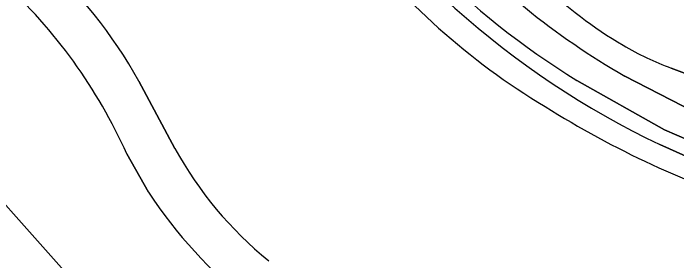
# Model space of a CAD drawing. Extents: x 155275 to 156265, y 382654 to 383635.
# Drawn here: x 155755.08 to 155801.06, y 383091.49 to 383108.63 of the extents above; entities that cross this region are included whole.
import ezdxf

# ---------------------------------------------------------------- set-up
doc = ezdxf.new("R2010")
doc.units = 0
for name, color, linetype in [('IMGEO_Berm_groen', 7, 'Continuous'), ('IMGEO_Fietspad_gesloten', 7, 'Continuous'), ('IMGEO_Gemengd_bos', 7, 'Continuous'), ('IMGEO_Loofbos', 7, 'Continuous'), ('IMGEO_Oever', 7, 'Continuous'), ('IMGEO_Rijbaan_lokaal_open', 7, 'Continuous'), ('IMGEO_Waterloop', 7, 'Continuous')]:
    doc.layers.add(name, color=color, linetype=linetype)

msp = doc.modelspace()

# ---------------------------------------------------------------- linework, layer by layer
at = {"layer": 'IMGEO_Berm_groen'}
for points in [[(155812.91, 383066.171), (155809.833, 383066.391), (155801.367, 383066.998), (155792.138, 383071.742), (155786.195, 383067.61), (155775.328, 383078.007), (155762.855, 383086.013), (155746.776, 383104.071), (155742.231, 383112.533)], [(155850.931, 383080.327), (155853.561, 383079.321), (155854.162, 383081.151), (155854.554, 383082.344), (155855.377, 383084.851), (155852.382, 383085.941), (155805.809, 383102.907), (155800.68, 383104.83)], [(155797.454, 383104.282), (155805.454, 383100.157), (155850.594, 383083.781)]]:
    msp.add_lwpolyline(points, dxfattribs=at)
for centre, radius, start, end in [((155823.437, 383149.526), 52.175, 221.7961, 240.1318), ((155811.84, 383131.13), 28.656, 225.3146, 239.5943), ((155807.997, 383124.587), 21.068, 239.6014, 249.6783)]:
    msp.add_arc(centre, radius, start, end, dxfattribs=at)
at = {"layer": 'IMGEO_Fietspad_gesloten'}
for points in [[(155766.287, 383099.274), (155763.781, 383103.933)], [(155762.951, 383098.886), (155764.46, 383096.23)]]:
    msp.add_lwpolyline(points, dxfattribs=at)
for centre, radius, start, end in [((155734.148, 383087.362), 33.952, 29.2147, 47.9527), ((155729.64, 383083.93), 36.515, 24.1793, 47.476), ((155789.249, 383111.825), 26.169, 208.6612, 230.9977), ((155791.891, 383114.25), 32.82, 213.3021, 231.4853)]:
    msp.add_arc(centre, radius, start, end, dxfattribs=at)
at = {"layer": 'IMGEO_Gemengd_bos'}
for points in [[(155728.221, 383137.957), (155728.264, 383135.475), (155732.465, 383124.934), (155734.812, 383124.613), (155736.041, 383119.787), (155742.231, 383112.533), (155746.776, 383104.071), (155762.855, 383086.013), (155775.328, 383078.007), (155786.195, 383067.61), (155792.138, 383071.742), (155801.367, 383066.998), (155809.833, 383066.391), (155812.91, 383066.171)], [(155764.46, 383096.23), (155762.951, 383098.886)]]:
    msp.add_lwpolyline(points, dxfattribs=at)
for centre, radius, start, end in [((155729.64, 383083.93), 36.515, 24.1793, 47.476), ((155791.891, 383114.25), 32.82, 213.3021, 231.4853)]:
    msp.add_arc(centre, radius, start, end, dxfattribs=at)
at = {"layer": 'IMGEO_Loofbos'}
msp.add_lwpolyline([(155763.781, 383103.933), (155766.287, 383099.274)], dxfattribs=at)
for centre, radius, start, end in [((155816.738, 383143.593), 48.274, 217.3047, 239.0759), ((155734.148, 383087.362), 33.952, 29.2147, 47.9527), ((155826.342, 383156.603), 64.388, 237.69343, 252.70491), ((155789.249, 383111.825), 26.169, 208.6612, 230.9977)]:
    msp.add_arc(centre, radius, start, end, dxfattribs=at)
at = {"layer": 'IMGEO_Oever'}
for points in [[(155805.454, 383100.157), (155797.454, 383104.282)], [(155794.136, 383103.985), (155800.198, 383100.546), (155805.342, 383098.341), (155818.981, 383093.286), (155850.222, 383082.021)], [(155850.222, 383082.021), (155849.941, 383081.084), (155828.77, 383088.672), (155804.156, 383097.618), (155799.894, 383099.539)]]:
    msp.add_lwpolyline(points, dxfattribs=at)
for centre, radius, start, end in [((155822.684, 383150.515), 54.59, 210.8038, 238.4698), ((155825.516, 383153.417), 59.66, 211.67323, 244.56615), ((155823.437, 383149.526), 52.175, 221.7961, 240.1318), ((155816.738, 383143.593), 48.274, 217.3047, 239.0759), ((155826.342, 383156.603), 64.388, 237.69343, 252.70491)]:
    msp.add_arc(centre, radius, start, end, dxfattribs=at)
at = {"layer": 'IMGEO_Rijbaan_lokaal_open'}
msp.add_lwpolyline([(155800.68, 383104.83), (155805.809, 383102.907), (155807.056, 383106.186)], dxfattribs=at)
for centre, radius, start, end in [((155811.84, 383131.13), 28.656, 225.3146, 239.5943), ((155807.997, 383124.587), 21.068, 239.6014, 249.6783)]:
    msp.add_arc(centre, radius, start, end, dxfattribs=at)
at = {"layer": 'IMGEO_Waterloop'}
msp.add_lwpolyline([(155799.894, 383099.539), (155804.156, 383097.618), (155828.77, 383088.672), (155849.941, 383081.084), (155850.222, 383082.021), (155818.981, 383093.286), (155805.342, 383098.341), (155800.198, 383100.546), (155794.136, 383103.985)], dxfattribs=at)
for centre, radius, start, end in [((155822.684, 383150.515), 54.59, 210.8038, 238.4698), ((155825.516, 383153.417), 59.66, 211.67323, 244.56615)]:
    msp.add_arc(centre, radius, start, end, dxfattribs=at)

doc.saveas('drawing.dxf')
